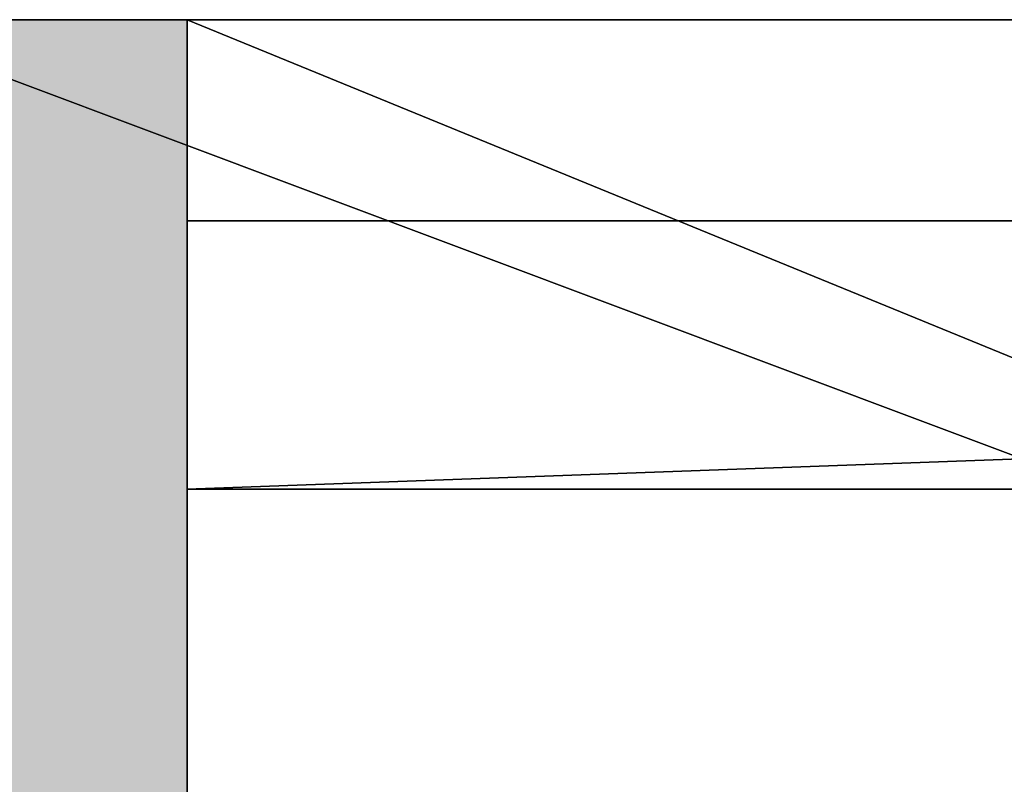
# Model space of a CAD drawing. Header units: inches. Extents: x 15 to 546804, y -66 to 267312.
# Tile 354 of 478: x 440134 to 440281, y 129349 to 129463. Entities that reach past the tile are written whole.
import ezdxf

# ---------------------------------------------------------------- set-up
doc = ezdxf.new("R2010")
doc.units = ezdxf.units.IN
doc.header["$MEASUREMENT"] = 0

msp = doc.modelspace()

# ---------------------------------------------------------------- hatches: boundary and pattern name
at = {"lineweight": 20}
h = msp.add_hatch(color=7, dxfattribs=at)
h.dxf.hatch_style = 1
h.paths.add_polyline_path([(440109.13, 129011.65), (440159.13, 129011.65), (440159.13, 129462.71), (440109.13, 129462.71)])

# ---------------------------------------------------------------- linework, layer by layer
at = {"color": 7, "lineweight": 20}
for p, q in [((440159.13, 129462.71, 315.83), (440109.13, 129462.71, 315.83)), ((440159.13, 129011.65, 315.83), (440159.13, 129462.71, 315.83))]:
    msp.add_line(p, q, dxfattribs=at)
at = {"color": 7}
for p, q in [((441309.13, 129462.71, 3000), (440109.13, 129462.71, 3000)), ((440109.13, 129462.71, 315.83), (440159.13, 129462.71, 315.83)), ((440159.13, 129462.71, 2950), (441259.13, 129462.71, 2950)), ((440159.13, 129462.71, 315.83), (440159.13, 129462.71, 2950)), ((440159.13, 129462.71, 315.83), (440159.13, 129012.71, 315.83)), ((440159.13, 129462.71, 2950), (440159.13, 129012.71, 2950))]:
    msp.add_line(p, q, dxfattribs=at)
for p, q in [((440159.13, 129432.71, 325.83), (440159.13, 129432.71, 2950)), ((440159.13, 129432.71, 2950), (441259.13, 129432.71, 2950)), ((441259.13, 129432.71, 325.83), (440159.13, 129432.71, 325.83)), ((440159.13, 129392.71, 2950), (440159.13, 129432.71, 2950)), ((440159.13, 129392.71, 325.83), (440159.13, 129432.71, 325.83)), ((440159.13, 129392.71, 325.83), (440159.13, 129392.71, 2950)), ((440159.13, 129392.71, 2950), (441259.13, 129392.71, 2950)), ((441259.13, 129392.71, 325.83), (440159.13, 129392.71, 325.83))]:
    msp.add_line(p, q)
at = {"color": 7, "invisible_edges": 2}
for points in [[(440159.13, 129432.71, 325.83), (441259.13, 129432.71, 325.83), (440159.13, 129392.71, 325.83)], [(441259.13, 129392.71, 325.83), (440159.13, 129392.71, 325.83), (441259.13, 129432.71, 325.83)]]:
    msp.add_3dface(points, dxfattribs=at)

# ---------------------------------------------------------------- meshes
at = {"color": 7}
mesh = msp.add_polyface(dxfattribs=at)
corners = [(441309.13, 129462.71, 3000), (441259.13, 129462.71, 315.83), (441309.13, 129462.71, 315.83), (441259.13, 129462.71, 2950), (440159.13, 129462.71, 2950), (440109.13, 129462.71, 3000), (440109.13, 129462.71, 315.83), (440159.13, 129462.71, 315.83)]
mesh.append_faces([[corners[k] for k in face] for face in [(3, 0, 1), (4, 0, 3), (5, 4, 6)]], dxfattribs={"vtx0": -1, "vtx1": -1, "color": 7})
mesh.append_faces([[corners[k] for k in face] for face in [(2, 1, 0), (7, 6, 4)]], dxfattribs={"vtx1": -1, "color": 7})
mesh.append_faces([[corners[k] for k in face] for face in [(5, 0, 4)]], dxfattribs={"vtx1": -1, "vtx2": -1, "color": 7})
mesh = msp.add_polyface(dxfattribs=at)
corners = [(440109.13, 129462.71, 3000), (441309.13, 129012.71, 3000), (440109.13, 129012.71, 3000), (441309.13, 129462.71, 3000)]
mesh.append_faces([[corners[k] for k in face] for face in [(2, 1, 0), (3, 0, 1)]], dxfattribs={"vtx1": -1, "color": 7})
mesh = msp.add_polyface(dxfattribs=at)
corners = [(440159.13, 129012.71, 315.83), (440109.13, 129462.71, 315.83), (440109.13, 129012.71, 315.83), (440159.13, 129462.71, 315.83)]
mesh.append_faces([[corners[k] for k in face] for face in [(2, 1, 0), (3, 0, 1)]], dxfattribs={"vtx1": -1, "color": 7})
mesh = msp.add_polyface(dxfattribs=at)
corners = [(441259.13, 129012.71, 2950), (440159.13, 129462.71, 2950), (440159.13, 129012.71, 2950), (441259.13, 129462.71, 2950)]
mesh.append_faces([[corners[k] for k in face] for face in [(2, 1, 0), (3, 0, 1)]], dxfattribs={"vtx1": -1, "color": 7})
mesh = msp.add_polyface(dxfattribs=at)
corners = [(440159.13, 129012.71, 315.83), (440159.13, 129462.71, 2950), (440159.13, 129462.71, 315.83), (440159.13, 129012.71, 2950)]
mesh.append_faces([[corners[k] for k in face] for face in [(2, 1, 0), (3, 0, 1)]], dxfattribs={"vtx1": -1, "color": 7})
mesh = msp.add_polyface()
corners = [(441259.13, 129432.71, 2950), (440159.13, 129432.71, 325.83), (441259.13, 129432.71, 325.83), (440159.13, 129432.71, 2950)]
mesh.append_faces([[corners[k] for k in face] for face in [(2, 1, 0), (3, 0, 1)]], dxfattribs={"vtx1": -1})
mesh = msp.add_polyface()
corners = [(440159.13, 129392.71, 2950), (440159.13, 129432.71, 325.83), (440159.13, 129432.71, 2950), (440159.13, 129392.71, 325.83)]
mesh.append_faces([[corners[k] for k in face] for face in [(2, 1, 0), (3, 0, 1)]], dxfattribs={"vtx1": -1})
mesh = msp.add_polyface()
corners = [(441259.13, 129432.71, 2950), (440159.13, 129392.71, 2950), (440159.13, 129432.71, 2950), (441259.13, 129392.71, 2950)]
mesh.append_faces([[corners[k] for k in face] for face in [(2, 1, 0), (3, 0, 1)]], dxfattribs={"vtx1": -1})
mesh = msp.add_polyface()
corners = [(440159.13, 129392.71, 325.83), (441259.13, 129392.71, 2950), (441259.13, 129392.71, 325.83), (440159.13, 129392.71, 2950)]
mesh.append_faces([[corners[k] for k in face] for face in [(2, 1, 0), (3, 0, 1)]], dxfattribs={"vtx1": -1})

doc.saveas('drawing.dxf')
